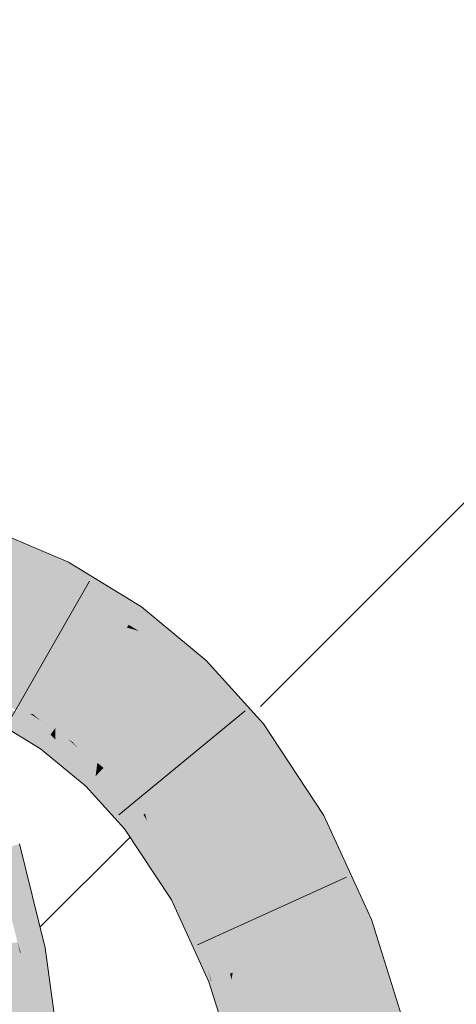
# Model space of a CAD drawing. Extents: x -500 to 300, y 62 to 1162.
# Tile 265 of 289: x 174.968 to 175.595, y 1073.982 to 1075.396. Entities that reach past the tile are written whole.
import ezdxf

# ---------------------------------------------------------------- set-up
doc = ezdxf.new("R2010")
doc.units = 0
doc.layers.get('0').update_dxf_attribs({"lineweight": 13})
for name, color, linetype, lineweight, true_color in [('E_Detail_Wandschraffur', 7, 'Continuous', 5, 0xc0c0c0), ('E_Leerrohr 25-A06G93S78I', 7, 'Continuous', 9, 0xff8000), ('E_Leerrohr 25-Shading', 7, 'Continuous', 9, 0xff8000)]:
    doc.layers.add(name, color=color, linetype=linetype, lineweight=lineweight, true_color=true_color)

# ---------------------------------------------------------------- blocks, each defined once
blk = doc.blocks.new('Shading-A06G93GV8I', base_point=(241.4508, 904.1259))
at = {"layer": 'E_Leerrohr 25-Shading', "color": 43, "true_color": 0xd7ab7f}
for points in [[(175.0329, 1074.619), (174.9265, 1074.6647), (174.9193, 1074.6464)], [(174.913, 1074.6307), (175.0329, 1074.619), (174.9193, 1074.6464)], [(175.0329, 1074.619), (174.913, 1074.6307), (175.0231, 1074.5879), (175.0001, 1074.5934)], [(175.0329, 1074.619), (175.0231, 1074.5879), (175.038, 1074.6169)], [(175.1357, 1074.5425), (175.1431, 1074.553), (175.0231, 1074.5879), (175.038, 1074.6169)], [(175.0001, 1074.5934), (175.0213, 1074.5844), (175.0231, 1074.5879)], [(175.0231, 1074.5879), (175.0213, 1074.5844), (175.1247, 1074.527), (175.0977, 1074.5378)], [(175.0231, 1074.5879), (175.1247, 1074.527), (175.1357, 1074.5425)], [(175.2076, 1074.4994), (175.1431, 1074.553), (175.1357, 1074.5425)], [(175.0977, 1074.5378), (175.1219, 1074.5232), (175.1247, 1074.527)], [(175.1357, 1074.5425), (175.1247, 1074.527), (175.2076, 1074.4994), (175.1392, 1074.5183)], [(175.1247, 1074.527), (175.1219, 1074.5232), (175.1392, 1074.5183)], [(175.1392, 1074.5183), (175.1219, 1074.5232), (175.2267, 1074.4662), (175.2108, 1074.4495)], [(175.2076, 1074.4994), (175.1392, 1074.5183), (175.2361, 1074.4758), (175.2267, 1074.4662)], [(175.3003, 1074.4047), (175.2361, 1074.4758), (175.2267, 1074.4662)], [(175.2108, 1074.4495), (175.3003, 1074.4047), (175.2267, 1074.4662)], [(175.2108, 1074.4495), (175.289, 1074.3629), (175.3003, 1074.4047), (175.3182, 1074.385)], [(174.9394, 1074.4243), (174.9381, 1074.4219), (174.9729, 1074.4012), (174.9654, 1074.4026)], [(174.9729, 1074.4012), (174.983, 1074.3995), (174.9394, 1074.4243), (174.9408, 1074.427)], [(174.983, 1074.3995), (174.987, 1074.3988), (174.9408, 1074.427)], [(174.9241, 1074.3944), (174.9981, 1074.3494), (174.9313, 1074.4084), (175.0002, 1074.3522)], [(174.9654, 1074.4026), (174.9313, 1074.4084), (175.0123, 1074.3693), (175.0002, 1074.3522)], [(174.9729, 1074.4012), (174.9654, 1074.4026), (175.0146, 1074.3726), (175.0123, 1074.3693)], [(175.0146, 1074.3726), (174.983, 1074.3995), (174.9729, 1074.4012)], [(175.0146, 1074.3726), (175.0163, 1074.3749), (174.983, 1074.3995), (174.9983, 1074.3896)], [(174.9983, 1074.3896), (174.987, 1074.3988), (174.983, 1074.3995)], [(174.987, 1074.3988), (174.9983, 1074.3896), (175.0193, 1074.3792), (175.0178, 1074.377)], [(174.9983, 1074.3896), (175.0163, 1074.3749), (175.0178, 1074.377)], [(175.0163, 1074.3749), (175.0194, 1074.3715), (175.0178, 1074.377), (175.0194, 1074.3754)], [(175.0194, 1074.3754), (175.0193, 1074.3792), (175.0178, 1074.377)], [(175.0193, 1074.3792), (175.0194, 1074.3754), (175.0376, 1074.363)], [(175.0193, 1074.3792), (175.0376, 1074.363), (175.0439, 1074.3588)], [(175.3729, 1074.2355), (175.4049, 1074.2532), (175.289, 1074.3629), (175.3182, 1074.385)], [(175.0123, 1074.3693), (175.0002, 1074.3522), (175.0195, 1074.3621), (175.0197, 1074.3314)], [(175.0146, 1074.3726), (175.0123, 1074.3693), (175.0194, 1074.3678), (175.0195, 1074.3621)], [(175.0194, 1074.3715), (175.0163, 1074.3749), (175.0194, 1074.3678), (175.0146, 1074.3726)], [(175.0771, 1074.3098), (175.0785, 1074.3202), (175.0194, 1074.3715), (175.0194, 1074.3754)], [(175.0376, 1074.363), (175.0194, 1074.3754), (175.0787, 1074.3218), (175.0785, 1074.3202)], [(175.0616, 1074.3264), (175.0194, 1074.3715), (175.0194, 1074.3678)], [(175.0743, 1074.3069), (175.0771, 1074.3098), (175.0194, 1074.3678), (175.0616, 1074.3264)], [(175.0743, 1074.3069), (175.0194, 1074.3678), (175.0195, 1074.3621)], [(175.0376, 1074.363), (175.0787, 1074.3218), (175.051, 1074.3512)], [(175.0439, 1074.3588), (175.0376, 1074.363), (175.051, 1074.3512)], [(174.9981, 1074.3494), (175.0197, 1074.3314), (175.0002, 1074.3522)], [(175.0195, 1074.3621), (175.0197, 1074.3314), (175.0743, 1074.3069), (175.0632, 1074.2953)], [(175.0439, 1074.3588), (175.051, 1074.3512), (175.0796, 1074.3291), (175.0793, 1074.3263)], [(175.051, 1074.3512), (175.0787, 1074.3218), (175.0793, 1074.3263)], [(175.0785, 1074.3202), (175.0771, 1074.3098), (175.083, 1074.316)], [(175.083, 1074.316), (175.0835, 1074.3165), (175.0785, 1074.3202), (175.0787, 1074.3218)], [(175.0787, 1074.3218), (175.0835, 1074.3165), (175.0793, 1074.3263), (175.0866, 1074.3198)], [(175.0866, 1074.3198), (175.0875, 1074.3207), (175.0793, 1074.3263), (175.0796, 1074.3291)], [(175.0885, 1074.3218), (175.0796, 1074.3291), (175.0875, 1074.3207)], [(175.1008, 1074.3022), (175.0875, 1074.3207), (175.0866, 1074.3198)], [(175.0885, 1074.3218), (175.0875, 1074.3207), (175.1094, 1074.2974)], [(175.1094, 1074.2974), (175.0875, 1074.3207), (175.1418, 1074.2515), (175.1008, 1074.3022)], [(175.0885, 1074.3218), (175.1094, 1074.2974), (175.148, 1074.2562)], [(175.0743, 1074.3069), (175.0632, 1074.2953), (175.1237, 1074.2378), (175.1188, 1074.2341)], [(175.0771, 1074.3098), (175.0743, 1074.3069), (175.1274, 1074.2406), (175.1237, 1074.2378)], [(175.083, 1074.316), (175.0771, 1074.3098), (175.1358, 1074.2469), (175.1274, 1074.2406)], [(175.0835, 1074.3165), (175.083, 1074.316), (175.1034, 1074.2893)], [(175.1034, 1074.2893), (175.0866, 1074.3198), (175.0835, 1074.3165)], [(175.1034, 1074.2893), (175.139, 1074.2494), (175.0866, 1074.3198), (175.1008, 1074.3022)], [(175.1008, 1074.3022), (175.139, 1074.2494), (175.1418, 1074.2515)], [(175.1094, 1074.2974), (175.1418, 1074.2515), (175.146, 1074.2546)], [(175.148, 1074.2562), (175.1094, 1074.2974), (175.146, 1074.2546)], [(175.139, 1074.2494), (175.1034, 1074.2893), (175.1358, 1074.2469)], [(175.139, 1074.2494), (175.1358, 1074.2469), (175.1636, 1074.2032), (175.1709, 1074.1786)], [(175.139, 1074.2494), (175.1636, 1074.2032), (175.1418, 1074.2515), (175.1584, 1074.2208)], [(175.1418, 1074.2515), (175.1584, 1074.2208), (175.146, 1074.2546), (175.1511, 1074.2458)], [(175.1511, 1074.2458), (175.148, 1074.2562), (175.146, 1074.2546)], [(175.1511, 1074.2458), (175.2093, 1074.1451), (175.148, 1074.2562), (175.2147, 1074.1481)], [(175.2147, 1074.1481), (175.2182, 1074.15), (175.148, 1074.2562)], [(175.3729, 1074.2355), (175.4734, 1074.1042), (175.4049, 1074.2532)], [(175.1237, 1074.2378), (175.1188, 1074.2341), (175.1429, 1074.1978)], [(175.1357, 1074.2126), (175.1274, 1074.2406), (175.1237, 1074.2378)], [(175.1358, 1074.2469), (175.1274, 1074.2406), (175.1709, 1074.1786), (175.1832, 1074.1367)], [(175.1357, 1074.2126), (175.1666, 1074.1632), (175.1274, 1074.2406), (175.1425, 1074.2124)], [(175.2018, 1074.141), (175.2093, 1074.1451), (175.1584, 1074.2208), (175.1511, 1074.2458)], [(175.4734, 1074.1042), (175.3729, 1074.2355), (175.4432, 1074.0927), (175.4185, 1074.1364)], [(174.9584, 1074.2098), (174.9324, 1074.2021), (174.9695, 1074.0569), (174.965, 1074.0713)], [(174.9584, 1074.2098), (174.9892, 1074.1107), (174.9676, 1074.2125), (174.9989, 1074.0863)], [(174.9584, 1074.2098), (174.9695, 1074.0569), (175.004, 1074.0635)], [(175.1357, 1074.2126), (175.1429, 1074.1978), (175.1592, 1074.1731)], [(175.1592, 1074.1731), (175.1694, 1074.1577), (175.1357, 1074.2126), (175.1666, 1074.1632)], [(175.1666, 1074.1632), (175.1832, 1074.1367), (175.1425, 1074.2124)], [(175.1584, 1074.2208), (175.1636, 1074.2032), (175.2018, 1074.141), (175.198, 1074.1388)], [(175.1939, 1074.1366), (175.198, 1074.1388), (175.1704, 1074.1802), (175.1636, 1074.2032)], [(175.1927, 1074.136), (175.1939, 1074.1366), (175.1709, 1074.1786), (175.1704, 1074.1802)], [(175.1709, 1074.1786), (175.1832, 1074.1367), (175.1927, 1074.136), (175.1861, 1074.1323)], [(175.1694, 1074.1577), (175.1832, 1074.1367), (175.1666, 1074.1632)], [(175.1939, 1074.1366), (175.1927, 1074.136), (175.2395, 1074.016), (175.2097, 1074.0811)], [(175.2399, 1074.0149), (175.198, 1074.1388), (175.2395, 1074.016), (175.1939, 1074.1366)], [(175.198, 1074.1388), (175.2372, 1074.0336), (175.2018, 1074.141)], [(175.2372, 1074.0336), (175.198, 1074.1388), (175.243, 1074.0161), (175.2399, 1074.0149)], [(175.2018, 1074.141), (175.2372, 1074.0336), (175.2093, 1074.1451), (175.2272, 1074.0951)], [(175.2093, 1074.1451), (175.2272, 1074.0951), (175.2147, 1074.1481), (175.2213, 1074.1309)], [(175.2213, 1074.1309), (175.2182, 1074.15), (175.2147, 1074.1481)], [(175.2627, 1074.0237), (175.2702, 1074.0265), (175.2213, 1074.1309), (175.2182, 1074.15)], [(175.2702, 1074.0265), (175.2741, 1074.0281), (175.2182, 1074.15)], [(175.4185, 1074.1364), (175.4307, 1074.1097), (175.4432, 1074.0927), (175.4412, 1074.0919)], [(175.1927, 1074.136), (175.1861, 1074.1323), (175.2097, 1074.0811)], [(175.2213, 1074.1309), (175.2272, 1074.0951), (175.2627, 1074.0237), (175.2538, 1074.0203)], [(174.9892, 1074.1107), (175.004, 1074.0635), (174.9989, 1074.0863), (175.0045, 1074.0636)], [(175.4307, 1074.1097), (175.4392, 1074.0912), (175.4412, 1074.0919)], [(175.2272, 1074.0951), (175.2372, 1074.0336), (175.2538, 1074.0203), (175.2436, 1074.0164)], [(175.51, 1073.936), (175.525, 1073.9395), (175.4432, 1074.0927), (175.4734, 1074.1042)], [(175.4392, 1074.0912), (175.4893, 1073.9313), (175.4412, 1074.0919), (175.5044, 1073.9347)], [(175.4432, 1074.0927), (175.4412, 1074.0919), (175.503, 1073.9523), (175.4888, 1073.9735)], [(174.965, 1074.0713), (174.9686, 1074.0566), (174.9695, 1074.0569)], [(174.9695, 1074.0569), (174.9686, 1074.0566), (174.9696, 1074.0564)], [(174.9696, 1074.0564), (174.9686, 1074.0566), (174.9988, 1073.8956), (174.991, 1073.8951)], [(175.004, 1074.0635), (174.9695, 1074.0569), (175.0067, 1074.0479), (174.9696, 1074.0564)], [(175.0275, 1073.8976), (175.0067, 1074.0479), (174.9882, 1073.954), (174.9696, 1074.0564)], [(175.0067, 1074.0479), (175.0045, 1074.0636), (175.004, 1074.0635)], [(175.2436, 1074.0164), (175.2372, 1074.0336), (175.243, 1074.0161)], [(175.2538, 1074.0203), (175.2642, 1073.9683), (175.2627, 1074.0237), (175.2688, 1073.9961)], [(175.2627, 1074.0237), (175.2688, 1073.9961), (175.2702, 1074.0265), (175.2724, 1074.0177)], [(175.2724, 1074.0177), (175.2741, 1074.0281), (175.2702, 1074.0265)], [(175.2752, 1074.0067), (175.2741, 1074.0281), (175.2724, 1074.0177)], [(175.3134, 1073.8906), (175.317, 1073.8915), (175.2741, 1074.028), (175.2741, 1074.0281)], [(175.2752, 1074.0067), (175.3051, 1073.8888), (175.2741, 1074.028), (175.3134, 1073.8906)], [(175.243, 1074.0161), (175.2399, 1074.0149), (175.2474, 1073.9913)], [(175.2436, 1074.0164), (175.243, 1074.0161), (175.2609, 1073.9484), (175.2474, 1073.9913)], [(175.2436, 1074.0164), (175.2609, 1073.9484), (175.2538, 1074.0203), (175.2642, 1073.9683)], [(175.2688, 1073.9961), (175.2777, 1073.9564), (175.2724, 1074.0177), (175.2752, 1074.0067)], [(175.2814, 1073.8833), (175.2777, 1073.9564), (175.2642, 1073.9683), (175.2688, 1073.9961)], [(175.2934, 1073.8861), (175.3051, 1073.8888), (175.2777, 1073.9564), (175.2752, 1074.0067)]]:
    blk.add_solid(points, dxfattribs=at)
at = {"layer": 'E_Leerrohr 25-Shading', "color": 31, "true_color": 0xfabd7f}
for points in [[(174.913, 1074.6307), (174.882, 1074.5527), (175.0001, 1074.5934), (174.9163, 1074.5421)], [(174.9077, 1074.5369), (174.981, 1074.5056), (175.0001, 1074.5934), (175.0213, 1074.5844)], [(175.0213, 1074.5844), (174.981, 1074.5056), (175.0977, 1074.5378), (175.0071, 1074.4922)], [(174.9565, 1074.4576), (174.981, 1074.5056), (174.9077, 1074.5369)], [(175.0049, 1074.4911), (175.0706, 1074.4512), (175.0977, 1074.5378), (175.1219, 1074.5232)], [(175.0706, 1074.4512), (175.1549, 1074.3911), (175.1219, 1074.5232), (175.2108, 1074.4495)], [(174.9824, 1074.4808), (174.981, 1074.5056), (174.9753, 1074.4944)], [(174.981, 1074.5056), (175.0049, 1074.4911), (175.0071, 1074.4922)], [(174.981, 1074.5056), (175.0441, 1074.4139), (175.0049, 1074.4911)], [(175.0441, 1074.4139), (174.981, 1074.5056), (175.029, 1074.3927), (174.9824, 1074.4808)], [(174.9565, 1074.4576), (174.987, 1074.3988), (174.9753, 1074.4944), (174.9824, 1074.4808)], [(175.0441, 1074.4139), (175.0706, 1074.4512), (175.0049, 1074.4911)], [(174.9824, 1074.4808), (174.987, 1074.3988), (175.029, 1074.3927), (175.0193, 1074.3792)], [(174.9408, 1074.427), (174.987, 1074.3988), (174.9565, 1074.4576)], [(175.0796, 1074.3291), (175.0706, 1074.4512), (175.0441, 1074.4139)], [(175.0706, 1074.4512), (175.1496, 1074.3856), (175.1549, 1074.3911)], [(175.0796, 1074.3291), (175.0885, 1074.3218), (175.0706, 1074.4512), (175.1496, 1074.3856)], [(175.2368, 1074.3234), (175.289, 1074.3629), (175.1549, 1074.3911), (175.2108, 1074.4495)], [(175.0441, 1074.4139), (175.029, 1074.3927), (175.0796, 1074.3291), (175.0439, 1074.3588)], [(175.029, 1074.3927), (175.0193, 1074.3792), (175.0439, 1074.3588)], [(175.1549, 1074.3911), (175.1496, 1074.3856), (175.2368, 1074.3234), (175.2244, 1074.314)], [(175.148, 1074.2562), (175.2185, 1074.3096), (175.0885, 1074.3218), (175.1496, 1074.3856)], [(175.1496, 1074.3856), (175.2185, 1074.3096), (175.2244, 1074.314)], [(175.3443, 1074.2197), (175.3729, 1074.2355), (175.2368, 1074.3234), (175.289, 1074.3629)], [(175.2368, 1074.3234), (175.2244, 1074.314), (175.3443, 1074.2197), (175.3206, 1074.2067)], [(175.2182, 1074.15), (175.2955, 1074.1927), (175.148, 1074.2562), (175.2185, 1074.3096)], [(175.2244, 1074.314), (175.2185, 1074.3096), (175.3206, 1074.2067), (175.2955, 1074.1927)], [(175.3729, 1074.2355), (175.3443, 1074.2197), (175.4185, 1074.1364)], [(175.3443, 1074.2197), (175.2955, 1074.1927), (175.4307, 1074.1097), (175.3404, 1074.095)], [(175.3443, 1074.2197), (175.4307, 1074.1097), (175.4185, 1074.1364)], [(175.2182, 1074.15), (175.3404, 1074.095), (175.2955, 1074.1927)], [(175.2182, 1074.15), (175.2741, 1074.0281), (175.3404, 1074.095), (175.347, 1074.0559)], [(175.3404, 1074.095), (175.3567, 1074.0596), (175.4307, 1074.1097), (175.4392, 1074.0912)], [(175.347, 1074.0559), (175.3567, 1074.0596), (175.3404, 1074.095)], [(175.3567, 1074.0596), (175.4128, 1073.9136), (175.4392, 1074.0912), (175.4893, 1073.9313)], [(174.8759, 1074.0638), (174.8818, 1074.04), (174.965, 1074.0713), (174.9686, 1074.0566)], [(174.9028, 1073.8895), (174.991, 1073.8951), (174.8818, 1074.04), (174.9686, 1074.0566)], [(175.2741, 1074.0281), (175.317, 1073.8915), (175.347, 1074.0559), (175.3629, 1073.9021)], [(175.3629, 1073.9021), (175.4032, 1073.9114), (175.347, 1074.0559), (175.3567, 1074.0596)], [(175.3567, 1074.0596), (175.4032, 1073.9114), (175.4128, 1073.9136)]]:
    blk.add_solid(points, dxfattribs=at)
blk = doc.blocks.new('Referenz-A06G93SG8I')
at = {"layer": 'E_Detail_Wandschraffur', "linetype": 'ByBlock', "ltscale": 0.13}
for p, q in [((175.3139, 1074.4097), (176.2998, 1075.3956)), ((174.9972, 1074.093), (175.1266, 1074.2224))]:
    blk.add_line(p, q, dxfattribs=at)
at = {"layer": 'E_Leerrohr 25-A06G93S78I', "linetype": 'Continuous', "ltscale": 0.13}
for p, q in [((175.038, 1074.6169), (174.9266, 1074.6647)), ((175.1431, 1074.553), (175.038, 1074.6169)), ((175.0686, 1074.5899), (174.9517, 1074.386)), ((175.2361, 1074.4759), (175.1431, 1074.553)), ((175.3182, 1074.385), (175.2361, 1074.4759)), ((174.9981, 1074.3493), (174.9241, 1074.3944)), ((175.2918, 1074.4035), (175.1103, 1074.2542)), ((175.4049, 1074.2532), (175.3182, 1074.385)), ((175.0632, 1074.2953), (174.9981, 1074.3493)), ((175.1188, 1074.2341), (175.0632, 1074.2953)), ((175.4734, 1074.1043), (175.4049, 1074.2532)), ((175.1861, 1074.1323), (175.1188, 1074.2341)), ((175.0046, 1074.0635), (174.9676, 1074.2125)), ((175.4377, 1074.1648), (175.2236, 1074.0679)), ((175.2399, 1074.0149), (175.1861, 1074.1323)), ((175.525, 1073.9394), (175.4734, 1074.1043)), ((175.0275, 1073.8975), (175.0046, 1074.0635)), ((175.2814, 1073.8833), (175.2399, 1074.0149))]:
    blk.add_line(p, q, dxfattribs=at)

msp = doc.modelspace()

# ---------------------------------------------------------------- block references
at = {"color": 8, "lineweight": 25, "ltscale": 0.25, "true_color": 0x808080}
msp.add_blockref('Referenz-A06G93SG8I', (0, 0), dxfattribs=at)
msp.add_blockref('Shading-A06G93GV8I', (241.4508, 904.1259))

doc.saveas('drawing.dxf')
